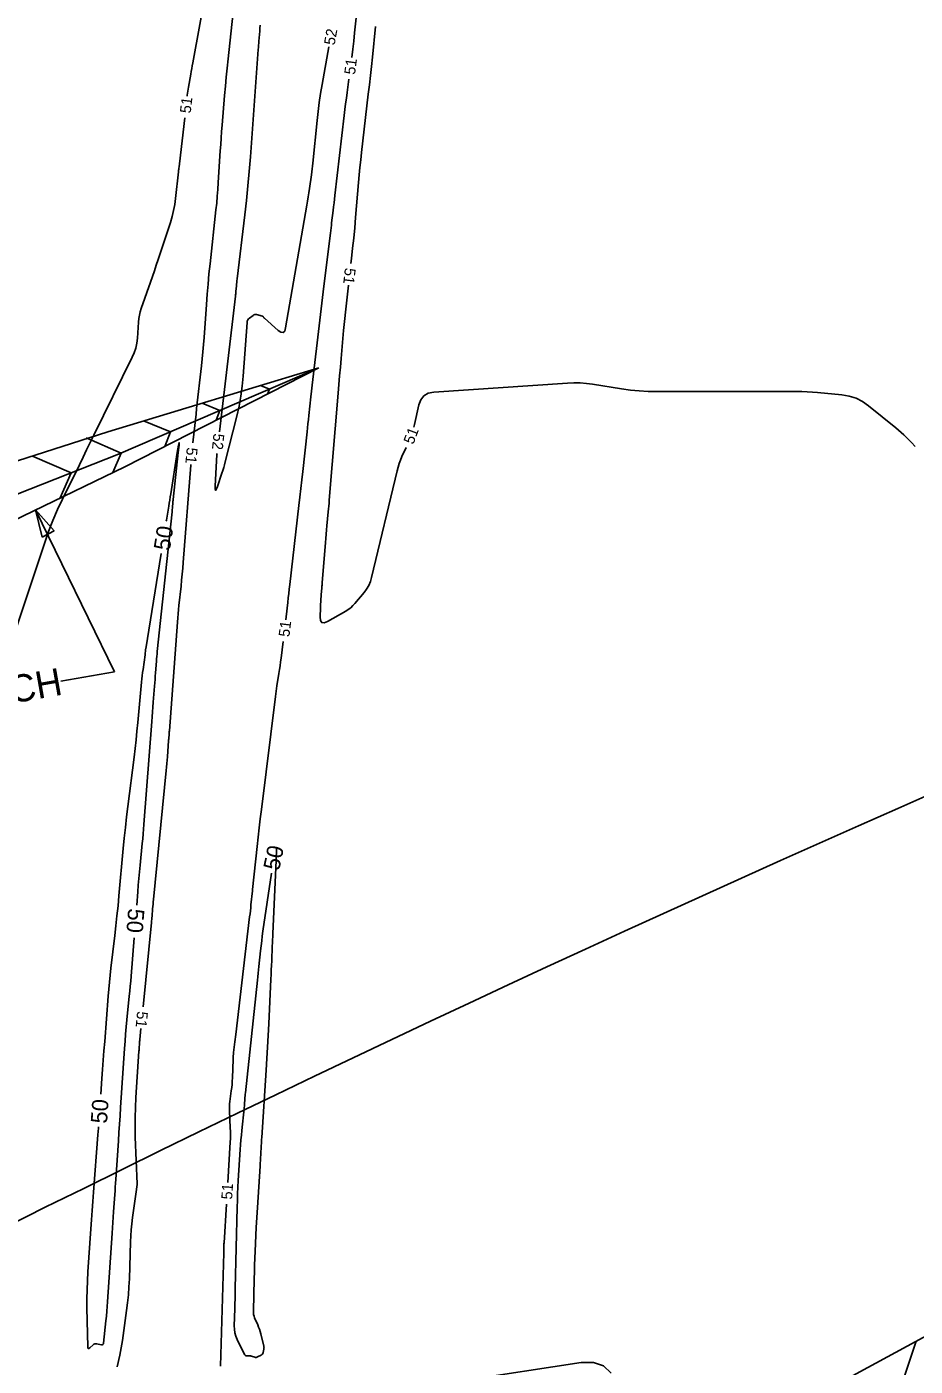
# Model space of a CAD drawing. Extents: x 2384780 to 2405861, y 547869 to 573706.
# Drawn here: x 2393127.5 to 2393290.7, y 553830.1 to 554076.2 of the extents above; entities that cross this region are included whole.
import ezdxf

# ---------------------------------------------------------------- set-up
doc = ezdxf.new("R2010")
doc.units = 0
for name, color, linetype in [('Old_Level_5', 7, 'Continuous'), ('Old_Level_60', 7, 'Continuous'), ('Old_Level_61', 7, 'Continuous'), ('Prop Lateral Base Ditch Detail CELL', 7, 'Continuous'), ('Sheet Plan CELL', 7, 'Continuous')]:
    doc.layers.add(name, color=color, linetype=linetype)

msp = doc.modelspace()

# ---------------------------------------------------------------- linework, layer by layer
at = {"layer": 'Old_Level_5'}
for p, q in [((2393129.06002, 553987.42805), (2393143.57015, 553957.67915)), ((2393143.57015, 553957.67915), (2393133.7219, 553955.94265))]:
    msp.add_line(p, q, dxfattribs=at)
msp.add_lwpolyline([(2393130.26, 553982.41578), (2393129.06002, 553987.42805), (2393132.47749, 553983.57012)], close=True, dxfattribs=at)
msp.add_arc((2394828.31077, 550434.91596), 3822, 110.82846389, 118.37122222, dxfattribs=at)
at = {"layer": 'Old_Level_60'}
for points in [[(2393156.93375, 554063.41425), (2393156.95425, 554063.57025), (2393157.06225, 554064.31025), (2393157.18025, 554065.04925), (2393157.58175, 554067.4605), (2393157.669, 554067.977), (2393157.75775, 554068.493), (2393157.8485, 554069.009), (2393157.94125, 554069.5245), (2393161.79625, 554090.739)], [(2393189.24875, 554089.302), (2393187.70125, 554075.05), (2393187.53275, 554073.5415), (2393187.3555, 554072.03425), (2393187.169, 554070.52775), (2393187.1675, 554070.51775)], [(2393165.699, 554081.758), (2393164.44125, 554070.261), (2393164.264, 554068.58625), (2393164.098, 554066.9105), (2393163.94375, 554065.23375), (2393163.801, 554063.55575), (2393163.35325, 554058.07275), (2393163.26, 554056.8975), (2393163.1725, 554055.722), (2393163.0905, 554054.546), (2393163.01425, 554053.36975), (2393162.6495, 554047.533), (2393162.564, 554046.283), (2393162.464, 554045.03425), (2393162.34925, 554043.7865), (2393162.22, 554042.54025), (2393161.13225, 554032.61775), (2393160.9375, 554030.75875), (2393160.76075, 554028.89825), (2393160.60175, 554027.036), (2393160.46075, 554025.17225), (2393160.0295, 554019.0815), (2393159.9305, 554017.77675), (2393159.81775, 554016.4735), (2393159.69175, 554015.1715), (2393159.55225, 554013.8705), (2393158.671, 554006.032), (2393158.55525, 554004.999), (2393158.44025, 554003.9655), (2393158.326, 554002.93225), (2393158.21275, 554001.89875), (2393157.9745, 553999.71875)], [(2393170.3525, 554076.48875), (2393170.30925, 554075.92975), (2393170.26525, 554075.371), (2393170.12025, 554073.5455), (2393170.0895, 554073.15425), (2393170.05925, 554072.763), (2393170.0295, 554072.37175), (2393170.0005, 554071.9805), (2393168.5505, 554052.24625), (2393168.33925, 554049.5805), (2393168.09775, 554046.9175), (2393167.82575, 554044.2575), (2393167.5235, 554041.60025), (2393166.11675, 554029.83425), (2393166.08025, 554029.52075), (2393166.04575, 554029.207), (2393166.013, 554028.89325), (2393165.982, 554028.579), (2393165.8845, 554027.5525), (2393165.86275, 554027.33275), (2393165.84, 554027.113), (2393165.816, 554026.89325), (2393165.7905, 554026.674), (2393162.8385, 554001.77875)], [(2393187.0255, 554032.69525), (2393187.128, 554033.58225), (2393187.33775, 554035.4625), (2393187.5335, 554037.344), (2393187.71475, 554039.22675), (2393187.882, 554041.11125), (2393188.429, 554047.56175), (2393188.5515, 554048.9435), (2393188.6845, 554050.32425), (2393188.828, 554051.704), (2393188.982, 554053.0825), (2393190.2165, 554063.77175), (2393190.4115, 554065.479), (2393190.6015, 554067.18675), (2393190.78675, 554068.895), (2393190.9675, 554070.60375), (2393191.54975, 554076.187)], [(2393162.40225, 553997.613), (2393162.0725, 553991.7915), (2393162.06525, 553991.201), (2393162.13175, 553990.99075), (2393162.272, 553991.16075), (2393162.48625, 553991.71125), (2393163.3065, 553994.13025), (2393163.477, 553994.65025), (2393163.63675, 553995.17325), (2393163.78625, 553995.69925), (2393163.92525, 553996.2285), (2393166.04725, 554004.658), (2393166.46175, 554006.47075), (2393166.79575, 554008.2965), (2393167.0495, 554010.135), (2393167.223, 554011.9865), (2393167.93125, 554021.85925), (2393167.9725, 554022.09825), (2393168.06, 554022.31175), (2393168.1935, 554022.49975), (2393168.3735, 554022.662), (2393169.037, 554023.151), (2393169.183, 554023.23775), (2393169.33625, 554023.28825), (2393169.49725, 554023.30275), (2393169.6655, 554023.28075), (2393170.75675, 554023.02775), (2393170.8075, 554023.011), (2393170.8515, 554022.985), (2393170.88925, 554022.95025), (2393170.92, 554022.90675), (2393171.0105, 554022.74975), (2393171.03125, 554022.71725), (2393171.05425, 554022.6865), (2393171.07975, 554022.65775), (2393171.1075, 554022.63125), (2393173.6715, 554020.367), (2393174.168, 554020.03275), (2393174.55825, 554020.00025), (2393174.84275, 554020.26975), (2393175.021, 554020.841), (2393178.93125, 554043.3715), (2393179.06125, 554044.13875), (2393179.1855, 554044.90675), (2393179.30375, 554045.676), (2393179.416, 554046.446), (2393179.773, 554048.96275), (2393179.8465, 554049.5025), (2393179.91425, 554050.043), (2393179.97625, 554050.584), (2393180.03225, 554051.12575), (2393180.79525, 554058.92325), (2393180.9755, 554060.592), (2393181.189, 554062.256), (2393181.436, 554063.91525), (2393181.71625, 554065.57), (2393182.96075, 554072.4965)], [(2393186.645, 554066.552), (2393186.32, 554064.10725), (2393186.182, 554063.05375), (2393186.0485, 554061.99975), (2393185.919, 554060.945), (2393185.794, 554059.89), (2393184.07975, 554045.17975), (2393183.999, 554044.49025), (2393183.9175, 554043.8005), (2393183.835, 554043.11125), (2393183.75175, 554042.42175), (2393183.479, 554040.17025), (2393183.4205, 554039.68775), (2393183.362, 554039.20525), (2393183.3035, 554038.72275), (2393183.245, 554038.24025), (2393182.06475, 554028.505), (2393181.813, 554026.4185), (2393181.56325, 554024.332), (2393181.31575, 554022.24525), (2393181.07025, 554020.15825), (2393180.16375, 554012.42075), (2393180.04025, 554011.363), (2393179.9175, 554010.30525), (2393179.7955, 554009.24725), (2393179.67425, 554008.18925), (2393179.27925, 554004.73325), (2393179.19525, 554003.9925), (2393179.1125, 554003.25175), (2393179.03125, 554002.51075), (2393178.951, 554001.76975), (2393178.16875, 553994.469), (2393177.9995, 553992.90475), (2393177.82675, 553991.341), (2393177.651, 553989.7775), (2393177.47175, 553988.21425), (2393175.79125, 553973.68725), (2393175.6975, 553972.8705), (2393175.6055, 553972.05375), (2393175.51525, 553971.23675), (2393175.42675, 553970.41975), (2393175.13975, 553967.75), (2393175.082, 553967.22425)], [(2393125.38525, 553965.2415), (2393130.74825, 553981.44), (2393131.46025, 553983.4725), (2393132.241, 553985.477), (2393133.0905, 553987.45325), (2393134.00875, 553989.4015), (2393137.1205, 553995.7195), (2393137.78725, 553997.0735), (2393138.45425, 553998.42725), (2393139.121, 553999.78125), (2393139.78775, 554001.135), (2393146.841, 554015.4555), (2393147.20375, 554016.29), (2393147.481, 554017.1475), (2393147.673, 554018.028), (2393147.7795, 554018.9315), (2393147.9885, 554021.92075), (2393148.05425, 554022.557), (2393148.16125, 554023.185), (2393148.30975, 554023.80425), (2393148.49975, 554024.415), (2393150.18125, 554029.25475), (2393150.53975, 554030.2925), (2393150.89475, 554031.3315), (2393151.246, 554032.3715), (2393151.59375, 554033.413), (2393153.85625, 554040.23125), (2393154.18025, 554041.30325), (2393154.445, 554042.388), (2393154.6505, 554043.4855), (2393154.797, 554044.59575), (2393155.3115, 554049.517), (2393155.32775, 554049.66175), (2393155.34625, 554049.806), (2393155.367, 554049.95025), (2393155.39, 554050.094), (2393155.46875, 554050.56325), (2393155.485, 554050.664), (2393155.49975, 554050.76475), (2393155.51325, 554050.866), (2393155.52525, 554050.96725), (2393156.4725, 554059.441)], [(2393197.1455, 553998.90175), (2393196.39175, 553997.1955), (2393196.1255, 553996.55475), (2393195.88925, 553995.90375), (2393195.6825, 553995.24275), (2393195.5055, 553994.57175), (2393190.815, 553974.99975), (2393190.58875, 553974.24525), (2393190.281, 553973.5315), (2393189.892, 553972.85875), (2393189.4215, 553972.22675), (2393187.75225, 553970.229), (2393187.37875, 553969.82), (2393186.9735, 553969.44875), (2393186.5365, 553969.1155), (2393186.06775, 553968.82025), (2393182.715, 553966.90775), (2393182.091, 553966.65225), (2393181.65575, 553966.706), (2393181.4095, 553967.06875), (2393181.352, 553967.7405), (2393181.50525, 553971.15875), (2393181.51975, 553971.44), (2393181.538, 553971.72075), (2393181.55975, 553972.00125), (2393181.5855, 553972.2815), (2393181.6755, 553973.19675), (2393181.69425, 553973.393), (2393181.712, 553973.58925), (2393181.729, 553973.7855), (2393181.74475, 553973.982), (2393182.32825, 553981.4075), (2393182.39125, 553982.18325), (2393182.458, 553982.95875), (2393182.5285, 553983.73375), (2393182.603, 553984.5085), (2393182.85225, 553987.0385), (2393182.9045, 553987.581), (2393182.95475, 553988.1235), (2393183.00275, 553988.666), (2393183.0485, 553989.209), (2393184.66975, 554008.857), (2393184.80175, 554010.44325), (2393184.93575, 554012.029), (2393185.07175, 554013.61475), (2393185.20975, 554015.20025), (2393185.6645, 554020.37925), (2393185.7655, 554021.4885), (2393185.8745, 554022.59725), (2393185.99075, 554023.705), (2393186.115, 554024.81225), (2393186.5665, 554028.72175)], [(2393290.69375, 553999.05), (2393290.02675, 553999.81425), (2393288.64175, 554001.19525), (2393287.15775, 554002.48325), (2393282.14175, 554006.5435), (2393281.03325, 554007.31825), (2393279.84975, 554007.90875), (2393278.59075, 554008.315), (2393277.25675, 554008.53725), (2393272.77625, 554008.962), (2393271.8155, 554009.0415), (2393270.85375, 554009.0985), (2393269.891, 554009.13275), (2393268.92725, 554009.144), (2393243.29875, 554009.144), (2393241.652, 554009.17625), (2393240.01, 554009.27275), (2393238.37325, 554009.43375), (2393236.74175, 554009.65925), (2393231.4195, 554010.5005), (2393230.27775, 554010.6485), (2393229.133, 554010.732), (2393227.9855, 554010.7505), (2393226.835, 554010.7045), (2393202.23875, 554009.03025), (2393201.2295, 554008.82725), (2393200.43725, 554008.37), (2393199.86175, 554007.659), (2393199.5035, 554006.694), (2393198.687, 554003.1265), (2393198.56225, 554002.636)], [(2393162.414, 553997.80175), (2393162.41375, 553997.80025), (2393162.40225, 553997.613)], [(2393157.58275, 553995.73825), (2393157.5735, 553995.6245), (2393156.1945, 553977.767), (2393156.1065, 553976.67675), (2393156.0105, 553975.58725), (2393155.907, 553974.4985), (2393155.79575, 553973.4105), (2393155.41925, 553969.8575), (2393155.3415, 553969.09575), (2393155.26975, 553968.3335), (2393155.204, 553967.57075), (2393155.144, 553966.8075), (2393153.652, 553946.829), (2393153.6385, 553946.651), (2393153.62525, 553946.473), (2393153.6115, 553946.29475), (2393153.598, 553946.11675), (2393153.55325, 553945.53525), (2393153.54375, 553945.41075), (2393153.534, 553945.28625), (2393153.5245, 553945.1615), (2393153.515, 553945.037), (2393153.287, 553942.073), (2393153.2365, 553941.438), (2393153.1825, 553940.80325), (2393153.12525, 553940.16875), (2393153.0645, 553939.53475), (2393150.7275, 553915.81225), (2393150.68725, 553915.3945), (2393150.64925, 553914.97675), (2393150.613, 553914.55875), (2393150.579, 553914.1405), (2393150.47075, 553912.774), (2393150.447, 553912.48125), (2393150.4215, 553912.1885), (2393150.39475, 553911.896), (2393150.36625, 553911.60375), (2393148.82675, 553896.12875)], [(2393174.58575, 553963.255), (2393174.19075, 553960.1855), (2393174.0975, 553959.4805), (2393173.99925, 553958.77625), (2393173.896, 553958.07275), (2393173.788, 553957.37), (2393173.4265, 553955.075), (2393173.351, 553954.583), (2393173.2795, 553954.0905), (2393173.21225, 553953.59725), (2393173.14875, 553953.1035), (2393170.574, 553932.38575), (2393170.3665, 553930.6845), (2393170.16675, 553928.98225), (2393169.97475, 553927.279), (2393169.79025, 553925.57525), (2393168.9525, 553917.665), (2393168.95, 553917.64325), (2393168.9475, 553917.62125), (2393168.94475, 553917.59925), (2393168.9415, 553917.5775), (2393168.93125, 553917.506), (2393168.92925, 553917.49075), (2393168.92725, 553917.4755), (2393168.9255, 553917.46025), (2393168.92375, 553917.44475), (2393168.65475, 553914.87), (2393168.59625, 553914.31825), (2393168.536, 553913.76675), (2393168.474, 553913.2155), (2393168.41, 553912.6645), (2393165.86625, 553891.03675), (2393165.81225, 553890.581), (2393165.75675, 553890.12575), (2393165.7005, 553889.6705), (2393165.64275, 553889.21525), (2393165.4525, 553887.72875), (2393165.4155, 553887.41), (2393165.3865, 553887.0905), (2393165.36475, 553886.7705), (2393165.351, 553886.44975), (2393165.246, 553883.0865), (2393165.219, 553882.48), (2393165.176, 553881.87475), (2393165.11675, 553881.27125), (2393165.0415, 553880.66875), (2393164.769, 553878.70325), (2393164.72075, 553878.2815), (2393164.69225, 553877.859), (2393164.68375, 553877.43575), (2393164.695, 553877.0115), (2393164.851, 553873.90275), (2393164.87525, 553873.2365), (2393164.88075, 553872.5705), (2393164.8675, 553871.90475), (2393164.83575, 553871.239), (2393164.38025, 553863.868)], [(2393148.4305, 553892.14825), (2393148.2315, 553890.1465), (2393148.21125, 553889.934), (2393148.1925, 553889.7215), (2393148.17575, 553889.50875), (2393148.1605, 553889.296), (2393148.11375, 553888.6005), (2393148.10375, 553888.4515), (2393148.09375, 553888.3025), (2393148.08375, 553888.1535), (2393148.07375, 553888.00425), (2393147.50475, 553879.46975), (2393147.4065, 553877.6405), (2393147.35625, 553875.81075), (2393147.35375, 553873.98), (2393147.399, 553872.14875), (2393147.72025, 553863.6325), (2393147.722, 553863.527), (2393147.719, 553863.42175), (2393147.7115, 553863.3165), (2393147.69925, 553863.21175), (2393147.65225, 553862.86975), (2393147.64225, 553862.7965), (2393147.632, 553862.72325), (2393147.622, 553862.65), (2393147.612, 553862.57675), (2393146.8985, 553857.394), (2393146.76, 553856.28225), (2393146.651, 553855.16775), (2393146.571, 553854.051), (2393146.52, 553852.93175), (2393146.29975, 553846.1245), (2393146.2325, 553844.66725), (2393146.126, 553843.21375), (2393145.97975, 553841.76375), (2393145.794, 553840.317), (2393145.0135, 553834.83275), (2393144.91175, 553834.15825), (2393144.79925, 553833.48575), (2393144.67575, 553832.81525), (2393144.5415, 553832.14675), (2393144.0845, 553829.9655)], [(2393164.13375, 553859.8755), (2393163.695, 553852.774), (2393163.6845, 553852.59075), (2393163.67575, 553852.4075), (2393163.66875, 553852.224), (2393163.66375, 553852.04075), (2393163.6495, 553851.44125), (2393163.6465, 553851.31275), (2393163.64325, 553851.1845), (2393163.64, 553851.056), (2393163.6365, 553850.9275), (2393163.07225, 553830.07925)]]:
    msp.add_lwpolyline(points, dxfattribs=at)
at = {"layer": 'Old_Level_61'}
for points in [[(2393147.6495, 553914.7905), (2393147.84225, 553917.2265), (2393147.94275, 553918.45625), (2393148.04875, 553919.68525), (2393148.161, 553920.914), (2393148.279, 553922.14225), (2393148.674, 553926.15325), (2393148.7565, 553927.013), (2393148.83425, 553927.873), (2393148.90725, 553928.73375), (2393148.976, 553929.5945), (2393150.4315, 553948.52625), (2393150.5, 553949.417), (2393150.5685, 553950.30775), (2393150.637, 553951.1985), (2393150.7055, 553952.08925), (2393150.92925, 553954.999), (2393150.977, 553955.6225), (2393151.0245, 553956.24625), (2393151.0715, 553956.86975), (2393151.11825, 553957.49325), (2393151.2755, 553959.5995), (2393151.311, 553960.05075), (2393151.35, 553960.5015), (2393151.3925, 553960.95225), (2393151.43825, 553961.4025), (2393154.15525, 553987.05125), (2393154.17825, 553987.274), (2393154.19925, 553987.497), (2393154.219, 553987.72), (2393154.237, 553987.943), (2393154.29325, 553988.6725), (2393154.306, 553988.82875), (2393154.32, 553988.98475), (2393154.335, 553989.14075), (2393154.3515, 553989.2965), (2393155.29475, 553997.925), (2393155.435, 553999.31325), (2393155.45125, 553999.78), (2393155.344, 553999.3255), (2393155.11275, 553997.9495), (2393153.8995, 553990.346), (2393153.80975, 553989.787), (2393153.71925, 553989.22825), (2393153.62825, 553988.66975), (2393153.53625, 553988.11125), (2393153.23425, 553986.287), (2393153.16975, 553985.896), (2393153.10575, 553985.505), (2393153.07725, 553985.3305)], [(2393152.12325, 553979.407), (2393149.30675, 553961.90725), (2393149.29, 553961.79775), (2393149.27525, 553961.688), (2393149.262, 553961.578), (2393149.25075, 553961.468), (2393149.217, 553961.10775), (2393149.2095, 553961.0305), (2393149.201, 553960.9535), (2393149.19175, 553960.8765), (2393149.18175, 553960.7995), (2393148.81775, 553958.1025), (2393148.74275, 553957.52425), (2393148.67375, 553956.94525), (2393148.6105, 553956.36575), (2393148.5535, 553955.7855), (2393147.86, 553948.35125), (2393147.705, 553946.759), (2393147.53725, 553945.168), (2393147.35675, 553943.5785), (2393147.1635, 553941.99025), (2393146.02575, 553932.9455), (2393145.79025, 553931.0065), (2393145.57125, 553929.0655), (2393145.36875, 553927.12275), (2393145.18275, 553925.1785), (2393144.393, 553916.535), (2393144.21875, 553914.69825), (2393144.03175, 553912.863), (2393143.83225, 553911.029), (2393143.62, 553909.19625), (2393142.90625, 553903.21175), (2393142.76025, 553901.92875), (2393142.628, 553900.64425), (2393142.50925, 553899.3585), (2393142.4045, 553898.07125), (2393141.77, 553889.72825), (2393141.642, 553888.03075), (2393141.5165, 553886.333), (2393141.393, 553884.635), (2393141.272, 553882.93675), (2393141.069, 553880.06025)], [(2393166.1295, 553835.01925), (2393167.489, 553832.2325), (2393167.56175, 553832.1205), (2393167.65475, 553832.042), (2393167.7675, 553831.9965), (2393167.9005, 553831.98475), (2393168.3675, 553832), (2393168.46725, 553831.99925), (2393168.5655, 553831.99), (2393168.66275, 553831.97225), (2393168.75875, 553831.94625), (2393169.36325, 553831.75525), (2393169.49175, 553831.72725), (2393169.618, 553831.725), (2393169.742, 553831.7485), (2393169.864, 553831.798), (2393170.53025, 553832.14175), (2393170.65925, 553832.226), (2393170.76125, 553832.33075), (2393170.836, 553832.45675), (2393170.8835, 553832.60325), (2393171.02275, 553833.2505), (2393171.04475, 553833.389), (2393171.0505, 553833.52725), (2393171.04025, 553833.66525), (2393171.01375, 553833.80325), (2393170.4565, 553836.03425), (2393170.34125, 553836.4585), (2393170.20925, 553836.877), (2393170.06, 553837.28975), (2393169.89375, 553837.69675), (2393169.32325, 553839.017), (2393169.21725, 553839.303), (2393169.14375, 553839.5955), (2393169.1025, 553839.89425), (2393169.094, 553840.199), (2393169.24275, 553846.135), (2393169.278, 553847.40675), (2393169.3205, 553848.67825), (2393169.36975, 553849.94975), (2393169.42625, 553851.22075), (2393169.6305, 553855.55275), (2393169.67625, 553856.481), (2393169.72625, 553857.409), (2393169.7805, 553858.3365), (2393169.83875, 553859.264), (2393170.3345, 553866.87175), (2393170.3675, 553867.39075), (2393170.39875, 553867.90975), (2393170.4285, 553868.42875), (2393170.4565, 553868.948), (2393170.5455, 553870.64425), (2393170.56525, 553871.00775), (2393170.586, 553871.371), (2393170.60775, 553871.7345), (2393170.63075, 553872.09775), (2393171.4325, 553884.49575), (2393171.56525, 553886.61675), (2393171.68975, 553888.738), (2393171.8055, 553890.85975), (2393171.91275, 553892.98225), (2393172.31325, 553901.22475), (2393172.35275, 553902.05625), (2393172.391, 553902.8875), (2393172.4275, 553903.71875), (2393172.46275, 553904.55025), (2393172.57475, 553907.2665), (2393172.59925, 553907.84875), (2393172.62425, 553908.43075), (2393172.65, 553909.01275), (2393172.6765, 553909.5945), (2393173.29275, 553923.003), (2393173.35725, 553925.16125), (2393173.355, 553925.1835)], [(2393172.395, 553920.6805), (2393170.85625, 553909.99525), (2393170.73275, 553909.107), (2393170.618, 553908.21775), (2393170.51175, 553907.3275), (2393170.41425, 553906.43625), (2393170.11025, 553903.5225), (2393170.04475, 553902.89825), (2393169.97875, 553902.274), (2393169.9125, 553901.64975), (2393169.8455, 553901.0255), (2393167.6205, 553880.3325), (2393167.5915, 553880.0465), (2393167.56575, 553879.76), (2393167.54325, 553879.4735), (2393167.524, 553879.18675), (2393167.467, 553878.24925), (2393167.45375, 553878.0485), (2393167.438, 553877.84775), (2393167.42025, 553877.6475), (2393167.4, 553877.44725), (2393166.9705, 553873.4005), (2393166.88325, 553872.53275), (2393166.8055, 553871.6645), (2393166.7375, 553870.79525), (2393166.67875, 553869.92525), (2393166.3265, 553864.22025), (2393166.25675, 553862.9975), (2393166.19875, 553861.77425), (2393166.15225, 553860.55025), (2393166.1175, 553859.326), (2393165.765, 553844.38325), (2393165.74225, 553843.43975), (2393165.71875, 553842.4965), (2393165.6945, 553841.553), (2393165.66925, 553840.6095), (2393165.586, 553837.5275), (2393165.6065, 553836.8755), (2393165.704, 553836.24), (2393165.87825, 553835.62125), (2393166.1295, 553835.01925)], [(2393139.2415, 553855.30875), (2393138.68525, 553847.4395), (2393138.58725, 553845.792), (2393138.52625, 553844.1435), (2393138.502, 553842.494), (2393138.5145, 553840.84375), (2393138.64975, 553833.65475), (2393138.67775, 553833.451), (2393138.7525, 553833.355), (2393138.8735, 553833.36675), (2393139.04075, 553833.486), (2393139.6635, 553834.0515), (2393139.8025, 553834.153), (2393139.95225, 553834.21575), (2393140.11275, 553834.2395), (2393140.28425, 553834.22425), (2393141.157, 553834.0525), (2393141.323, 553834.044), (2393141.44725, 553834.092), (2393141.52975, 553834.19675), (2393141.5705, 553834.358), (2393141.9985, 553838.4445), (2393142.08625, 553839.3205), (2393142.16575, 553840.19725), (2393142.237, 553841.07475), (2393142.30025, 553841.95275), (2393143.1455, 553854.52025), (2393143.2115, 553855.501), (2393143.27725, 553856.48175), (2393143.34275, 553857.4625), (2393143.40825, 553858.44325), (2393143.622, 553861.64725), (2393143.66775, 553862.33375), (2393143.7135, 553863.02025), (2393143.75925, 553863.70675), (2393143.805, 553864.39325), (2393144.2795, 553871.50675), (2393144.38125, 553873.031), (2393144.48325, 553874.55525), (2393144.5855, 553876.0795), (2393144.68775, 553877.60375), (2393145.4185, 553888.46575), (2393145.513, 553889.78975), (2393145.618, 553891.113), (2393145.7335, 553892.4355), (2393145.8595, 553893.757), (2393146.289, 553898.07225), (2393146.37875, 553898.99725), (2393146.4635, 553899.92275), (2393146.544, 553900.8485), (2393146.6195, 553901.7745), (2393147.17625, 553908.80925)], [(2393140.6405, 553874.07575), (2393140.622, 553873.82375), (2393140.533, 553872.6355), (2393139.73425, 553862.05275), (2393139.608, 553860.367), (2393139.48375, 553858.681), (2393139.36175, 553856.995), (2393139.2415, 553855.30875)], [(2393234.86125, 553828.83475), (2393233.42675, 553830.162), (2393231.582, 553830.80725), (2393229.327, 553830.77025), (2393207.70725, 553827.44925)]]:
    msp.add_lwpolyline(points, dxfattribs=at)
at = {"layer": 'Prop Lateral Base Ditch Detail CELL'}
for points in [[(2393200.99192, 553790.02656), (2393238.19561, 553805.43401), (2393279.8466, 553828.70655), (2393323.91391, 553852.57709), (2393366.54347, 553874.35425), (2393412.62296, 553893.76318), (2393457.51985, 553910.30398), (2393503.75233, 553929.36017), (2393548.50183, 553946.22605), (2393595.48466, 553963.33203), (2393641.13581, 553977.68056), (2393688.89482, 553992.52278), (2393734.63891, 554006.3443), (2393782.76802, 554019.93787), (2393828.91183, 554032.25854), (2393877.32266, 554044.7951), (2393923.75753, 554055.8011), (2393972.31669, 554067.71958), (2394018.72719, 554078.77665), (2394067.55317, 554089.54837), (2394114.21374, 554099.57452), (2394163.13247, 554109.94966), (2394210.20873, 554118.04215), (2394235.39725, 554122.86625)], [(2393301.59583, 553814.00178), (2393287.08521, 553818.83672), (2393287.08521, 553818.83672), (2393287.08521, 553818.83672), (2393286.18641, 553820.63377), (2393290.86496, 553834.67502)]]:
    msp.add_lwpolyline(points, dxfattribs=at)
at = {"layer": 'Sheet Plan CELL'}
for p, q in [((2393145.457, 553995.34875), (2393181.11575, 554013.48375)), ((2393172.03575, 554009.57975), (2393170.38725, 554010.237)), ((2393172.03575, 554009.57975), (2393171.67875, 554008.6845)), ((2393162.9555, 554005.67575), (2393159.65875, 554006.99)), ((2393162.9555, 554005.67575), (2393162.2415, 554003.885)), ((2393153.8755, 554001.7715), (2393148.93, 554003.743)), ((2393144.80125, 553997.8535), (2393138.38975, 554000.635)), ((2393153.8755, 554001.7715), (2393152.80475, 553999.0855)), ((2393135.608, 553994.22375), (2393128.49325, 553997.31025)), ((2393144.80125, 553997.8535), (2393143.2525, 553994.28375)), ((2393135.608, 553994.22375), (2393133.614, 553989.628))]:
    msp.add_line(p, q, dxfattribs=at)
for points in [[(2392903.20675, 553904.299), (2392948.07275, 553926.49275), (2392993.81475, 553947.109), (2393043.79975, 553967.429), (2393094.22175, 553986.32475), (2393142.33375, 554001.74675), (2393181.11575, 554013.48375)], [(2392955.08075, 553914.7865), (2393000.04925, 553935.87375), (2393048.58575, 553958.2455), (2393097.67775, 553979.2475), (2393144.3265, 553997.666), (2393181.11575, 554013.48375)], [(2393052.88975, 553949.987), (2393100.4345, 553973.60025), (2393145.457, 553995.34875)]]:
    msp.add_lwpolyline(points, dxfattribs=at)

# ---------------------------------------------------------------- texts
at = {"layer": 'Old_Level_5'}
msp.add_text("LATERAL 'V' DITCH", height=4.9999995, rotation=10.0000667, dxfattribs=at).set_placement((2393074.28464, 553942.92373))
at = {"layer": 'Old_Level_60'}
for s, rotation, p in [('52', 79.8142639, (2393184.01025, 554072.684)), ('51', 82.4927056, (2393187.75175, 554067.28)), ('51', 83.3795333, (2393157.55725, 554060.18725)), ('51', 263.411075, (2393185.93275, 554031.9495)), ('51', 69.2250806, (2393198.47325, 553999.322)), ('52', 263.9071778, (2393161.784, 554001.51925)), ('51', 264.3793861, (2393156.87675, 553998.9565)), ('51', 82.8734028, (2393175.69275, 553963.98975)), ('51', 264.3181889, (2393147.74575, 553895.36575)), ('51', 86.4647917, (2393165.18525, 553860.6785))]:
    msp.add_text(s, height=2, rotation=rotation, dxfattribs=at).set_placement(p)
at = {"layer": 'Old_Level_61'}
for rotation, p in [(80.8510806, (2393153.70525, 553979.79825)), (77.9654222, (2393173.80675, 553921.0255)), (265.4753806, (2393146.104, 553914.27275)), (85.9061722, (2393142.185, 553874.60475))]:
    msp.add_text('50', height=3, rotation=rotation, dxfattribs=at).set_placement(p)

doc.saveas('drawing.dxf')
